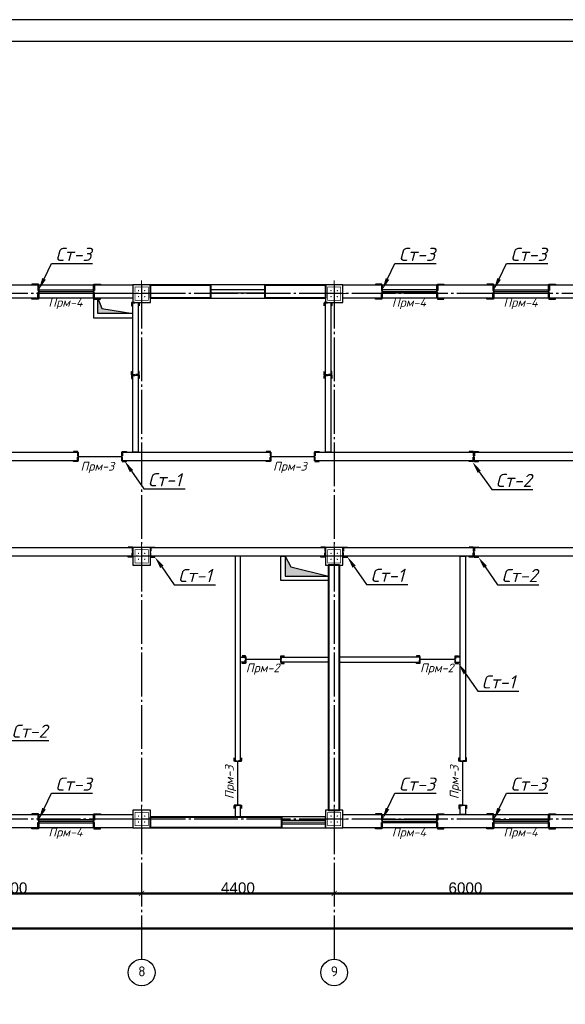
# Model space of a CAD drawing. Header units: millimetres. Extents: x -33345 to 4712671, y -3392 to 121473.
# Tile 289 of 656: x 1571162 to 1583632, y 64013 to 86501. Entities that reach past the tile are written whole.
import ezdxf
from ezdxf import colors
from ezdxf.entities.mleader import LeaderData, LeaderLine
from ezdxf.math import Vec2, Vec3

# ---------------------------------------------------------------- set-up
doc = ezdxf.new("R2010")
doc.units = ezdxf.units.MM
doc.linetypes.add('CENTER2', pattern=[28.575, 19.05, -3.175, 3.175, -3.175])
doc.linetypes.add('ГОСТ 2.303 5', pattern=[24, 20, -1.5, 1, -1.5])
for name, color, linetype, lineweight in [('.', 7, 'Continuous', 15), ('0.25', 7, 'Continuous', 25), ('5   0.30', 1, 'Continuous', 30), ('размер 0.09', 175, 'Continuous', 9)]:
    doc.layers.add(name, color=color, linetype=linetype, lineweight=lineweight)
doc.layers.add('00-Axes', color=1, linetype='CENTER2')
doc.layers.add('HA', color=9, linetype='Continuous')
doc.styles.add('ISOCPEUR', font='isocpeui.ttf', dxfattribs={"height": 300})
doc.styles.add('ISOCPEUR_1.00', font='isocpeui.ttf')
doc.styles.get("Standard").update_dxf_attribs({"font": 'arial.ttf'})
doc.styles.add('ГОСТ 250', font='isocpeui.ttf', dxfattribs={"height": 250})
doc.dimstyles.new('ISO-25$0', dxfattribs={"dimtxt": 300, "dimasz": 200, "dimexe": 100, "dimexo": 300, "dimgap": 50, "dimtad": 1, "dimdec": 0, "dimtxsty": 'Standard', "dimblk": 'OBLIQUE', "dimcen": 250, "dimadec": 0, "dimazin": 0, "dimtfac": 1, "dimtdec": 0, "dimtmove": 0, "dimatfit": 3, "dimldrblk": 'OBLIQUE', "dimfxl": 1.25, "dimarcsym": 0})

# ---------------------------------------------------------------- blocks, each defined once
blk = doc.blocks.new('*U282')
at = {"layer": '0.25', "color": 5, "linetype": 'Continuous', "lineweight": 25, "ltscale": 100}
blk.add_lwpolyline([(-72619, 0), (0, 0), (0, 42000), (-72619, 42000), (-72619, 0)], dxfattribs=at)
at = {"layer": '0.25', "color": 7, "linetype": 'Continuous', "lineweight": 30, "ltscale": 100}
blk.add_lwpolyline([(-70619, 500), (-500, 500), (-500, 41500), (-70619, 41500), (-70619, 500)], dxfattribs=at)
blk = doc.blocks.new('_ArchTick')
at = {"color": 0, "linetype": 'ByBlock', "const_width": 0.15}
blk.add_lwpolyline([(-0.5, -0.5), (0.5, 0.5)], dxfattribs=at)
blk = doc.blocks.new('*D41')
at = {"color": 0, "lineweight": -2, "transparency": 16777216}
for p, q in [((360, 60.625), (360, 61.25)), ((360, 60), (6360, 60)), ((6360, 60.625), (6360, 61.25))]:
    blk.add_line(p, q, dxfattribs=at)
at = {"layer": 'Defpoints', "color": 0, "lineweight": 0, "transparency": 16777216}
for p in [(360, 60), (6360, 60), (6360, 60)]:
    blk.add_point(p, dxfattribs=at)
at = {"color": 0, "lineweight": -2, "transparency": 16777216, "xscale": 120, "yscale": 120, "zscale": 120, "rotation": 180}
blk.add_blockref('_ArchTick', (360, 60), dxfattribs=at)
at = {"color": 0, "lineweight": -2, "transparency": 16777216, "xscale": 120, "yscale": 120, "zscale": 120}
blk.add_blockref('_ArchTick', (6360, 60), dxfattribs=at)
at = {"color": 0, "lineweight": 0, "transparency": 16777216, "insert": (3360, 185.625), "char_height": 250, "attachment_point": 5}
blk.add_mtext('6000', dxfattribs=at)
blk = doc.blocks.new('_Oblique')
at = {"color": 0, "linetype": 'ByBlock', "lineweight": -2}
blk.add_line((-0.5, -0.5), (0.5, 0.5), dxfattribs=at)
blk = doc.blocks.new('*D42')
at = {"color": 0, "lineweight": -2, "transparency": 16777216}
for p, q in [((6360, 60), (10760, 60)), ((6360, 59.375), (6360, 58.75)), ((10760, 59.375), (10760, 58.75))]:
    blk.add_line(p, q, dxfattribs=at)
at = {"layer": 'Defpoints', "color": 0, "lineweight": 0, "transparency": 16777216}
for p in [(6360, 60), (10760, 60), (10760, 60)]:
    blk.add_point(p, dxfattribs=at)
at = {"color": 0, "lineweight": -2, "transparency": 16777216, "xscale": 120, "yscale": 120, "zscale": 120, "rotation": 180}
blk.add_blockref('_ArchTick', (6360, 60), dxfattribs=at)
at = {"color": 0, "lineweight": -2, "transparency": 16777216, "xscale": 120, "yscale": 120, "zscale": 120}
blk.add_blockref('_ArchTick', (10760, 60), dxfattribs=at)
at = {"color": 0, "lineweight": 0, "transparency": 16777216, "insert": (8560, 185.625), "char_height": 250, "attachment_point": 5}
blk.add_mtext('4400', dxfattribs=at)
blk = doc.blocks.new('*D17')
at = {"color": 0, "lineweight": -2, "transparency": 16777216}
for p, q in [((1076847, -1561152), (1076847, -1561151)), ((1076847, -1561152), (1082847, -1561152)), ((1082847, -1561152), (1082847, -1561151))]:
    blk.add_line(p, q, dxfattribs=at)
at = {"layer": 'Defpoints', "color": 0, "lineweight": 50, "transparency": 16777216}
for p in [(1076847, -1561152), (1082847, -1561152), (1082847, -1561152)]:
    blk.add_point(p, dxfattribs=at)
at = {"color": 0, "lineweight": -2, "transparency": 16777216, "xscale": 120, "yscale": 120, "zscale": 120, "rotation": 180}
blk.add_blockref('_ArchTick', (1076847, -1561152), dxfattribs=at)
at = {"color": 0, "lineweight": -2, "transparency": 16777216, "xscale": 120, "yscale": 120, "zscale": 120}
blk.add_blockref('_ArchTick', (1082847, -1561152), dxfattribs=at)
at = {"color": 0, "lineweight": 0, "transparency": 16777216, "insert": (1079847, -1561027), "char_height": 250, "attachment_point": 5}
blk.add_mtext('6000', dxfattribs=at)
blk = doc.blocks.new('*D44')
at = {"color": 0, "lineweight": -2, "transparency": 16777216}
for p, q in [((-36640, -739.375), (-36640, -738.75)), ((22760, -740), (-36640, -740)), ((22760, -739.375), (22760, -738.75))]:
    blk.add_line(p, q, dxfattribs=at)
at = {"layer": 'Defpoints', "color": 0, "lineweight": 0, "transparency": 16777216}
for p in [(-36640, -740), (-36640, -740), (22760, -740)]:
    blk.add_point(p, dxfattribs=at)
at = {"color": 0, "lineweight": -2, "transparency": 16777216, "xscale": 120, "yscale": 120, "zscale": 120, "rotation": 180}
blk.add_blockref('_ArchTick', (-36640, -740), dxfattribs=at)
at = {"color": 0, "lineweight": -2, "transparency": 16777216, "xscale": 120, "yscale": 120, "zscale": 120}
blk.add_blockref('_ArchTick', (22760, -740), dxfattribs=at)
at = {"color": 0, "lineweight": 0, "transparency": 16777216, "insert": (-6940, -614.375), "char_height": 250, "attachment_point": 5}
blk.add_mtext('59400', dxfattribs=at)
blk = doc.blocks.new('column')
at = {"lineweight": 0}
for points in [[(-68, 56, -1), (-68, 86, -1)], [(68, 56, 1), (68, 86, 1)], [(-68, -56, 1), (-68, -86, 1)], [(68, -56, -1), (68, -86, -1)]]:
    blk.add_hatch(color=0, dxfattribs=at).paths.add_polyline_path(points)
at = {"color": 0, "lineweight": 0}
for p, q in [((0, 300), (0, -300)), ((300, 0), (-300, 0))]:
    blk.add_line(p, q, dxfattribs=at)
at = {"lineweight": 30}
blk.add_lwpolyline([(-200, 200), (200, 200), (200, -200), (-200, -200)], close=True, dxfattribs=at)
at = {"color": 0, "lineweight": 0, "const_width": 15}
blk.add_lwpolyline([(150, -150), (150, 150), (-150, 150), (-150, -150)], close=True, dxfattribs=at)
blk = doc.blocks.new('*U3545')
at = {"color": 0, "linetype": 'ByBlock', "lineweight": -2, "ltscale": 100}
blk.add_lwpolyline([(0, 0), (63, 0), (63, 2.7, 0.414214), (60.7, 5), (12, 5, -0.414214), (5, 12), (5, 60.7, 0.414214), (2.7, 63), (0, 63)], format="xyb", close=True, dxfattribs=at)
blk = doc.blocks.new('A$C0829442C')
at = {"layer": '5   0.30', "lineweight": 30, "ltscale": 200}
blk.add_line((0, 131), (0, 13.5), dxfattribs=at)
at = {"layer": '5   0.30', "lineweight": 30, "ltscale": 200, "xscale": -1, "rotation": 180}
blk.add_blockref('*U3545', (3.9, 146.4), dxfattribs=at)
at = {"layer": '5   0.30', "lineweight": 30, "ltscale": 200}
blk.add_blockref('*U3545', (3.9, 0), dxfattribs=at)
blk = doc.blocks.new('fgfgfgfgggffrw')
at = {"layer": '00-Axes', "color": 251, "linetype": 'ГОСТ 2.303 5', "ltscale": 50, "true_color": 0x636466}
for points in [[(6360, 13960), (6360, -1440)], [(10760, 13960), (10760, -1440)], [(22960, 13760), (-41640, 13760)], [(22960, 7760), (-41640, 7760)], [(22960, 1760), (-41640, 1760)]]:
    blk.add_lwpolyline(points, dxfattribs=at)
at = {"layer": '00-Axes', "color": 219, "linetype": 'ByBlock', "ltscale": 100, "true_color": 0x642165}
for centre in [(6360, -1746), (10760, -1746)]:
    blk.add_circle(centre, 306, dxfattribs=at)
at = {"layer": '00-Axes', "color": 219, "linetype": 'ByBlock', "ltscale": 100, "true_color": 0x642165, "char_height": 226.059, "attachment_point": 1, "style": 'ISOCPEUR_1.00'}
for s, insert in [('\\pxqc;{\\fISOCPEUR|b0|i0|c204|p34;8}', (5978.8, -1606.2)), ('\\pxqc;{\\fISOCPEUR|b0|i0|c204|p34;9}', (10378.8, -1606.2))]:
    blk.add_mtext_dynamic_manual_height_columns(s, width=772.479, gutter_width=706.4, heights=[0], dxfattribs=dict(at, insert=insert))
at = {"color": 18, "lineweight": 0, "true_color": 0x000000}
for base, p1, p2, picture, middle in [((6360, 60), (360, 60), (6360, 60), '*D41', (3360, 185.6)), ((10760, 60), (6360, 60), (10760, 60), '*D42', (8560, 185.6)), ((-36640, -740), (22760, -740), (-36640, -740), '*D44', (-6940, -614.4))]:
    dim = blk.add_linear_dim(base=base, p1=p1, p2=p2, dimstyle='ISO-25$0', dxfattribs=at)
    dim.commit()
    dim.dimension.update_dxf_attribs({"geometry": picture, "text_midpoint": middle})
dim = blk.add_linear_dim(base=(16760, 60), p1=(10760, 60), p2=(16760, 60), dimstyle='ISO-25$0', dxfattribs=at)
dim.commit()
dim.dimension.update_dxf_attribs({"geometry": '*D17', "text_midpoint": (13760, 185.6), "insert": (-1066086.8, 1561212.4)})

msp = doc.modelspace()

# ---------------------------------------------------------------- hatches: boundary and pattern name
at = {"layer": '.', "true_color": 0x636466}
h = msp.add_hatch(color=251, dxfattribs=at)
h.dxf.hatch_style = 1
h.paths.add_polyline_path([(1573038.799, 79905.411), (1572949.559, 80144.425), (1572949.559, 79794.425), (1573749.559, 79794.425)])
h = msp.add_hatch(color=251, dxfattribs=at)
h.dxf.hatch_style = 1
h.paths.add_polyline_path([(1577356.696, 74003.18), (1577229.614, 74244.425), (1577229.614, 73794.425), (1578219.559, 73794.425)])

# ---------------------------------------------------------------- linework, layer by layer
at = {"color": 5}
for p, q in [((1571599.559, 80334.425), (1572849.559, 80334.425)), ((1576774.559, 80334.425), (1575524.559, 80334.425)), ((1580699.559, 80334.425), (1579449.559, 80334.425)), ((1581999.559, 80334.425), (1583249.559, 80334.425)), ((1571599.559, 80254.425), (1572849.559, 80254.425)), ((1576774.559, 80254.425), (1575524.559, 80254.425)), ((1580699.559, 80254.425), (1579449.559, 80254.425)), ((1581999.559, 80254.425), (1583249.559, 80254.425)), ((1571599.559, 68234.425), (1572849.559, 68234.425)), ((1571599.559, 68154.425), (1572849.559, 68154.425)), ((1578149.554, 68209.425), (1577149.554, 68209.425)), ((1580699.559, 68234.425), (1579449.559, 68234.425)), ((1580699.559, 68154.425), (1579449.559, 68154.425)), ((1581999.559, 68234.425), (1583249.559, 68234.425)), ((1581999.559, 68154.425), (1583249.559, 68154.425)), ((1578149.554, 68129.425), (1577149.554, 68129.425))]:
    msp.add_line(p, q, dxfattribs=at)
at = {"color": 6, "lineweight": 30}
for p, q in [((1571599.559, 80294.425), (1572849.559, 80294.424)), ((1579449.559, 80294.425), (1580699.559, 80294.424)), ((1581999.559, 80294.425), (1583249.559, 80294.424)), ((1577129.559, 71884.425), (1576329.559, 71884.425)), ((1581109.559, 71884.425), (1580309.559, 71884.425)), ((1576149.559, 68564.425), (1576149.559, 69564.425)), ((1581289.559, 68564.425), (1581289.559, 69564.425)), ((1571599.559, 68194.425), (1572849.559, 68194.424)), ((1579449.559, 68194.425), (1580699.559, 68194.424)), ((1581999.559, 68194.425), (1583249.559, 68194.424))]:
    msp.add_line(p, q, dxfattribs=at)
at = {"color": 177, "lineweight": 30, "true_color": 0x293189}
for p, q in [((1572499.581, 76524.425), (1573499.581, 76524.425)), ((1576899.559, 76524.425), (1577899.559, 76524.425))]:
    msp.add_line(p, q, dxfattribs=at)
for points in [[(1571599.559, 80444.425), (1572849.559, 80444.425), (1572849.559, 80144.425), (1571599.559, 80144.425)], [(1576774.559, 80444.425), (1575524.559, 80444.425), (1575524.559, 80144.425), (1576774.559, 80144.425)], [(1579449.559, 80444.425), (1580699.559, 80444.425), (1580699.559, 80144.425), (1579449.559, 80144.425)], [(1581999.559, 80444.425), (1583249.559, 80444.425), (1583249.559, 80144.425), (1581999.559, 80144.425)], [(1571599.559, 68344.425), (1572849.559, 68344.425), (1572849.559, 68044.425), (1571599.559, 68044.425)], [(1578149.554, 68294.425), (1577149.554, 68294.425), (1577149.554, 68044.425), (1578149.554, 68044.425)], [(1579449.559, 68344.425), (1580699.559, 68344.425), (1580699.559, 68044.425), (1579449.559, 68044.425)], [(1581999.559, 68344.425), (1583249.559, 68344.425), (1583249.559, 68044.425), (1581999.559, 68044.425)]]:
    msp.add_lwpolyline(points, close=True)
at = {"color": 244, "lineweight": 40, "true_color": 0x991b1e}
for points in [[(1575524.559, 80144.425), (1574149.559, 80144.425), (1574149.559, 80444.425), (1575524.559, 80444.425)], [(1576774.559, 80444.425), (1578149.559, 80444.425), (1578149.559, 80144.425), (1576774.559, 80144.425)], [(1578469.559, 74044.425), (1578219.559, 74044.425), (1578219.559, 68444.425), (1578469.559, 68444.425)], [(1574149.559, 68294.425), (1577149.554, 68294.425), (1577149.554, 68044.425), (1574149.559, 68044.425)]]:
    msp.add_lwpolyline(points, close=True, dxfattribs=at)
for points in [[(1572949.559, 80144.425), (1573038.799, 79905.411), (1573749.559, 79794.425)], [(1577229.614, 74244.425), (1577356.696, 74003.18), (1578219.559, 73794.425)]]:
    msp.add_lwpolyline(points)
at = {"color": 18, "lineweight": 0, "true_color": 0x000000}
msp.add_lwpolyline([(1578149.554, 68169.426), (1577149.554, 68169.426)], dxfattribs=at)
at = {"layer": 'HA', "color": 250, "lineweight": 30, "ltscale": 100}
for points in [[(1570299.559, 80444.425), (1571599.559, 80444.425), (1571599.559, 80144.425), (1570299.559, 80144.425)], [(1572849.559, 80444.425), (1573749.559, 80444.425), (1573749.559, 80144.425), (1572849.559, 80144.425)], [(1578549.559, 80444.425), (1579449.559, 80444.425), (1579449.559, 80144.425), (1578549.559, 80144.425)], [(1580699.559, 80444.425), (1581999.559, 80444.425), (1581999.559, 80144.425), (1580699.559, 80144.425)], [(1583249.559, 80444.425), (1584149.559, 80444.425), (1584149.559, 80144.425), (1583249.559, 80144.425)], [(1573749.559, 79794.425), (1572949.559, 79794.425), (1572949.559, 80144.425), (1572849.559, 80144.425), (1572849.559, 79694.425), (1573749.559, 79694.425)], [(1573749.559, 76624.426), (1573749.559, 80044.425), (1573869.559, 80044.425), (1573869.559, 76624.426)], [(1578149.559, 76624.426), (1578149.559, 80044.425), (1578269.559, 80044.425), (1578269.559, 76624.426)], [(1570489.559, 76624.426), (1572499.581, 76624.426), (1572499.581, 76424.425), (1570489.559, 76424.425)], [(1576899.559, 76624.425), (1576899.559, 76424.425), (1573499.581, 76424.425), (1573499.581, 76624.425)], [(1577899.559, 76424.425), (1577899.559, 76624.425), (1585889.559, 76624.426), (1585889.559, 76424.425)], [(1574149.559, 74444.425), (1578149.559, 74444.425), (1578149.559, 74244.425), (1574149.559, 74244.425)], [(1578549.559, 74444.425), (1584149.559, 74444.425), (1584149.559, 74244.425), (1578549.559, 74244.425)], [(1576209.559, 69564.425), (1576209.559, 74244.425), (1576089.559, 74244.425), (1576089.559, 69564.425)], [(1577129.614, 73694.425), (1577129.614, 74244.425), (1577229.614, 74244.425), (1577229.614, 73794.425), (1578219.559, 73794.425), (1578219.559, 73694.425)], [(1577129.559, 71944.425), (1578219.559, 71944.425), (1578219.559, 71824.425), (1577129.559, 71824.425)], [(1580309.559, 71824.425), (1580309.559, 71944.425), (1578469.559, 71944.425), (1578469.559, 71824.425)], [(1576089.559, 68564.425), (1576089.559, 68294.425), (1576209.559, 68294.425), (1576209.559, 68564.425)], [(1581349.559, 68564.425), (1581349.559, 68344.425), (1581229.559, 68344.425), (1581229.559, 68564.425)], [(1570299.559, 68344.425), (1571599.559, 68344.425), (1571599.559, 68044.425), (1570299.559, 68044.425)], [(1572849.559, 68344.425), (1573749.559, 68344.425), (1573749.559, 68044.425), (1572849.559, 68044.425)], [(1578549.559, 68344.425), (1579449.559, 68344.425), (1579449.559, 68044.425), (1578549.559, 68044.425)], [(1580699.559, 68344.425), (1581999.559, 68344.425), (1581999.559, 68044.425), (1580699.559, 68044.425)], [(1583249.559, 68344.425), (1584149.559, 68344.425), (1584149.559, 68044.425), (1583249.559, 68044.425)]]:
    msp.add_lwpolyline(points, close=True, dxfattribs=at)
for points in [[(1569779.559, 74444.425), (1573749.559, 74444.425), (1573749.559, 74244.425), (1569779.559, 74244.425), (1569779.559, 74444.425)], [(1581229.559, 69564.425), (1581229.559, 74244.425), (1581349.559, 74244.425), (1581349.559, 69564.425), (1581229.559, 69564.425)], [(1576329.559, 71824.425), (1576209.559, 71824.425), (1576209.559, 71944.425), (1576329.559, 71944.425), (1576329.559, 71824.425)], [(1581109.559, 71824.425), (1581229.559, 71824.425), (1581229.559, 71944.425), (1581109.559, 71944.425), (1581109.559, 71824.425)]]:
    msp.add_lwpolyline(points, dxfattribs=at)

# ---------------------------------------------------------------- block references
at = {"color": 244, "lineweight": 50, "true_color": 0x991b1e}
msp.add_blockref('fgfgfgfgggffrw', (1567589.559, 66484.425), dxfattribs=at)
at = {"xscale": -1, "rotation": 270}
for p in [(1573949.559, 80244.425), (1578349.559, 80244.425), (1573949.559, 74244.425), (1578349.559, 74244.425), (1573949.559, 68244.425), (1578349.559, 68244.425)]:
    msp.add_blockref('column', p, dxfattribs=at)
at = {"layer": '0.25', "ltscale": 100, "transparency": 33554687}
msp.add_blockref('*U282', (1593956.032, 44501.326), dxfattribs=at)
at = {"layer": 'размер 0.09', "lineweight": 30, "ltscale": 200}
for p, xscale, yscale, zscale, rotation in [((1571599.559, 80464.301), 2.351013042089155, 2.351013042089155, 2.351013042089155, 180.0000448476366), ((1572849.559, 80464.301), -2.351013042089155, 2.351013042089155, 2.351013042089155, 179.9999551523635), ((1579449.559, 80464.301), 2.351013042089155, 2.351013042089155, 2.351013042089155, 180.0000448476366), ((1580699.559, 80464.301), -2.351013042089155, 2.351013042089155, 2.351013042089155, 179.9999551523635), ((1581999.559, 80464.301), 2.351013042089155, 2.351013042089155, 2.351013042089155, 180.0000448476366), ((1583249.559, 80464.301), -2.351013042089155, 2.351013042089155, 2.351013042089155, 179.9999551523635), ((1573895.237, 80044.425), -1.185761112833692, 1.185761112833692, 1.185761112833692, 89.99995515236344), ((1578292.431, 80044.425), -1.185761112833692, 1.185761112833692, 1.185761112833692, 89.99995515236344), ((1573892.431, 78384.425), 1.185761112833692, 1.185761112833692, 1.185761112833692, 90.00004484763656), ((1573892.431, 78384.425), -1.185761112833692, 1.185761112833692, 1.185761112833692, 89.99995515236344), ((1578292.431, 78384.425), 1.185761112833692, 1.185761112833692, 1.185761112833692, 90.00004484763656), ((1578292.431, 78384.425), -1.185761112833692, 1.185761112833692, 1.185761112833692, 89.99995515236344), ((1572499.581, 76636.922), 1.556924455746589, 1.556924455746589, 1.556924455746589, 180.0000448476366), ((1573499.581, 76636.922), -1.556924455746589, 1.556924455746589, 1.556924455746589, 179.9999551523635), ((1576899.559, 76636.922), 1.556924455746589, 1.556924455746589, 1.556924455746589, 180.0000448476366), ((1577899.559, 76636.922), -1.556924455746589, 1.556924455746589, 1.556924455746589, 179.9999551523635), ((1581540.396, 76636.922), 1.556924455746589, 1.556924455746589, 1.556924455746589, 180.0000448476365), ((1581540.397, 76636.922), -1.556924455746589, 1.556924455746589, 1.556924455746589, 179.9999551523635), ((1573749.559, 74456.922), 1.556924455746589, 1.556924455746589, 1.556924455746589, 180.0000448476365), ((1574149.559, 74456.922), -1.556924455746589, 1.556924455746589, 1.556924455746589, 179.9999551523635), ((1578149.559, 74456.922), 1.556924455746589, 1.556924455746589, 1.556924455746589, 180.0000448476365), ((1578549.559, 74456.922), -1.556924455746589, 1.556924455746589, 1.556924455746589, 179.9999551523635), ((1581540.396, 74456.922), 1.556924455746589, 1.556924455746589, 1.556924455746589, 180.0000448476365), ((1581540.397, 74456.922), -1.556924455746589, 1.556924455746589, 1.556924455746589, 179.9999551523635), ((1576329.559, 71798.747), -1.185761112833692, 1.185761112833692, 1.185761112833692, 359.9999551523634), ((1577129.559, 71798.747), 1.185761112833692, 1.185761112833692, 1.185761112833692, 4.484763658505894e-05), ((1580309.559, 71798.747), -1.185761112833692, 1.185761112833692, 1.185761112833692, 359.9999551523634), ((1581109.559, 71798.747), 1.185761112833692, 1.185761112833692, 1.185761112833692, 4.484763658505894e-05), ((1576235.237, 69564.425), 1.185761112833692, 1.185761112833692, 1.185761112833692, 90.00004484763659), ((1581375.237, 69564.425), 1.185761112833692, 1.185761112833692, 1.185761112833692, 90.00004484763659), ((1576235.237, 68564.425), -1.185761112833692, 1.185761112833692, 1.185761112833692, 89.99995515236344), ((1581375.237, 68564.425), -1.185761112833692, 1.185761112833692, 1.185761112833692, 89.99995515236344), ((1571599.559, 68364.301), 2.351013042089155, 2.351013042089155, 2.351013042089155, 180.0000448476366), ((1572849.559, 68364.301), -2.351013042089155, 2.351013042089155, 2.351013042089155, 179.9999551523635), ((1579449.559, 68364.301), 2.351013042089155, 2.351013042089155, 2.351013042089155, 180.0000448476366), ((1580699.559, 68364.301), -2.351013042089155, 2.351013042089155, 2.351013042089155, 179.9999551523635), ((1581999.559, 68364.301), 2.351013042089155, 2.351013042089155, 2.351013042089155, 180.0000448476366), ((1583249.559, 68364.301), -2.351013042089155, 2.351013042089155, 2.351013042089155, 179.9999551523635)]:
    msp.add_blockref('A$C0829442C', p, dxfattribs=dict(at, xscale=xscale, yscale=yscale, zscale=zscale, rotation=rotation))

# ---------------------------------------------------------------- texts
at = {"transparency": 33554687, "char_height": 200, "attachment_point": 1, "style": 'ГОСТ 250'}
for s, insert in [('{\\C6;Прм-4}', (1571818.973, 80144.425)), ('{\\C6;Прм-4}', (1579668.973, 80144.425)), ('{\\C6;Прм-4}', (1582218.973, 80144.425)), ('{\\C5;Прм-3}', (1572553.51, 76402.019)), ('{\\C5;Прм-3}', (1576953.487, 76402.02)), ('Прм-2', (1576331.935, 71796.106)), ('Прм-2', (1580311.935, 71796.106)), ('{\\C6;Прм-4}', (1571818.973, 68044.425)), ('{\\C6;Прм-4}', (1579668.973, 68044.425)), ('{\\C6;Прм-4}', (1582218.973, 68044.425))]:
    msp.add_mtext_dynamic_manual_height_columns(s, width=5615.66788, gutter_width=1250, heights=[260], dxfattribs=dict(at, insert=insert))
at = {"transparency": 33554687, "char_height": 200, "attachment_point": 1, "rotation": 90, "style": 'ГОСТ 250'}
for insert in [(1575853.598, 68699.518), (1580993.598, 68699.518)]:
    msp.add_mtext_dynamic_manual_height_columns('{\\C5;Прм-3}', width=5615.66788, gutter_width=1250, heights=[260], dxfattribs=dict(at, insert=insert))

# ---------------------------------------------------------------- leaders
at = {"transparency": 33554687}
ml = msp.add_multileader_mtext('Standard', dxfattribs=at)
ml.set_content('Ст-3', color=256, style='ISOCPEUR')
ml.set_leader_properties(color=256)
ml.build(insert=Vec2(0, 0))
ml.multileader.update_dxf_attribs({"text_left_attachment_type": 6, "text_right_attachment_type": 6, "dogleg_length": 1.827, "arrow_head_size": 274.097})
ctx = ml.context
ctx.base_point, ctx.char_height, ctx.arrow_head_size, ctx.landing_gap_size, ctx.plane_origin = Vec3(1571889.713, 80931.684), 300, 274.097, 91.366, Vec3(1571337.261, 81345.004)
ctx.left_attachment, ctx.right_attachment = 6, 6
notes = []
notes.append((ctx, [(0, (1, 1, 0), (1571887.886, 80931.684), (1, 0), 1.827, [(0, [(1571599.559, 80334.425)], 0, [])])]))
ctx.mtext.insert, ctx.mtext.flow_direction = Vec3(1571981.079, 81291.684), 5
ml = msp.add_multileader_mtext('Standard', dxfattribs=at)
ml.set_content('Ст-3', color=256, style='ISOCPEUR')
ml.set_leader_properties(color=256)
ml.build(insert=Vec2(0, 0))
ml.multileader.update_dxf_attribs({"text_left_attachment_type": 6, "text_right_attachment_type": 6, "dogleg_length": 1.827, "arrow_head_size": 274.097})
ctx = ml.context
ctx.base_point, ctx.char_height, ctx.arrow_head_size, ctx.landing_gap_size, ctx.plane_origin = Vec3(1579739.713, 80931.684), 300, 274.097, 91.366, Vec3(1579187.261, 81345.004)
ctx.left_attachment, ctx.right_attachment = 6, 6
notes.append((ctx, [(0, (1, 1, 0), (1579737.886, 80931.684), (1, 0), 1.827, [(0, [(1579449.559, 80334.425)], 0, [])])]))
ctx.mtext.insert, ctx.mtext.flow_direction = Vec3(1579831.079, 81291.684), 5
ml = msp.add_multileader_mtext('Standard', dxfattribs=at)
ml.set_content('Ст-3', color=256, style='ISOCPEUR')
ml.set_leader_properties(color=256)
ml.build(insert=Vec2(0, 0))
ml.multileader.update_dxf_attribs({"text_left_attachment_type": 6, "text_right_attachment_type": 6, "dogleg_length": 1.827, "arrow_head_size": 274.097})
ctx = ml.context
ctx.base_point, ctx.char_height, ctx.arrow_head_size, ctx.landing_gap_size, ctx.plane_origin = Vec3(1582289.713, 80931.684), 300, 274.097, 91.366, Vec3(1581737.261, 81345.004)
ctx.left_attachment, ctx.right_attachment = 6, 6
notes.append((ctx, [(0, (1, 1, 0), (1582287.886, 80931.684), (1, 0), 1.827, [(0, [(1581999.559, 80334.425)], 0, [])])]))
ctx.mtext.insert, ctx.mtext.flow_direction = Vec3(1582381.079, 81291.684), 5
ml = msp.add_multileader_mtext('Standard', dxfattribs=at)
ml.set_content('Ст-1', color=256, style='ISOCPEUR')
ml.set_leader_properties(color=256)
ml.build(insert=Vec2(0, 0))
ml.multileader.update_dxf_attribs({"text_left_attachment_type": 6, "text_right_attachment_type": 6, "dogleg_length": 1.827, "arrow_head_size": 274.097})
ctx = ml.context
ctx.base_point, ctx.char_height, ctx.arrow_head_size, ctx.landing_gap_size, ctx.plane_origin = Vec3(1574004.403, 75784.02), 300, 274.097, 91.366, Vec3(1573525.283, 76374.827)
ctx.left_attachment, ctx.right_attachment = 6, 6
notes.append((ctx, [(0, (1, 1, 0), (1574002.575, 75784.02), (1, 0), 1.827, [(0, [(1573562.18, 76416.752)], 0, [])])]))
ctx.mtext.insert, ctx.mtext.flow_direction = Vec3(1574095.769, 76144.02), 5
ml = msp.add_multileader_mtext('Standard', dxfattribs=at)
ml.set_content('Ст-2', color=256, style='ISOCPEUR')
ml.set_leader_properties(color=256)
ml.build(insert=Vec2(0, 0))
ml.multileader.update_dxf_attribs({"text_left_attachment_type": 6, "text_right_attachment_type": 6, "dogleg_length": 1.827, "arrow_head_size": 274.097})
ctx = ml.context
ctx.base_point, ctx.char_height, ctx.arrow_head_size, ctx.landing_gap_size, ctx.plane_origin = Vec3(1581951.395, 75768.452), 300, 274.097, 91.366, Vec3(1581472.274, 76359.258)
ctx.left_attachment, ctx.right_attachment = 6, 6
notes.append((ctx, [(0, (1, 1, 0), (1581949.567, 75768.452), (1, 0), 1.827, [(0, [(1581509.172, 76401.183)], 0, [])])]))
ctx.mtext.insert, ctx.mtext.flow_direction = Vec3(1582042.76, 76128.452), 5
ml = msp.add_multileader_mtext('Standard', dxfattribs=at)
ml.set_content('Ст-1', color=256, style='ISOCPEUR')
ml.set_leader_properties(color=256)
ml.build(insert=Vec2(0, 0))
ml.multileader.update_dxf_attribs({"text_left_attachment_type": 6, "text_right_attachment_type": 6, "dogleg_length": 1.827, "arrow_head_size": 274.097})
ctx = ml.context
ctx.base_point, ctx.char_height, ctx.arrow_head_size, ctx.landing_gap_size, ctx.plane_origin = Vec3(1574695.873, 73596.236), 300, 274.097, 91.366, Vec3(1574216.752, 74187.042)
ctx.left_attachment, ctx.right_attachment = 6, 6
notes.append((ctx, [(0, (1, 1, 0), (1574694.045, 73596.236), (1, 0), 1.827, [(0, [(1574253.65, 74228.967)], 0, [])])]))
ctx.mtext.insert, ctx.mtext.flow_direction = Vec3(1574787.238, 73956.236), 5
ml = msp.add_multileader_mtext('Standard', dxfattribs=at)
ml.set_content('Ст-1', color=256, style='ISOCPEUR')
ml.set_leader_properties(color=256)
ml.build(insert=Vec2(0, 0))
ml.multileader.update_dxf_attribs({"text_left_attachment_type": 6, "text_right_attachment_type": 6, "dogleg_length": 1.827, "arrow_head_size": 274.097})
ctx = ml.context
ctx.base_point, ctx.char_height, ctx.arrow_head_size, ctx.landing_gap_size, ctx.plane_origin = Vec3(1579092.292, 73600.439), 300, 274.097, 91.366, Vec3(1578613.171, 74191.246)
ctx.left_attachment, ctx.right_attachment = 6, 6
notes.append((ctx, [(0, (1, 1, 0), (1579090.464, 73600.439), (1, 0), 1.827, [(0, [(1578650.069, 74233.171)], 0, [])])]))
ctx.mtext.insert, ctx.mtext.flow_direction = Vec3(1579183.657, 73960.439), 5
ml = msp.add_multileader_mtext('Standard', dxfattribs=at)
ml.set_content('Ст-2', color=256, style='ISOCPEUR')
ml.set_leader_properties(color=256)
ml.build(insert=Vec2(0, 0))
ml.multileader.update_dxf_attribs({"text_left_attachment_type": 6, "text_right_attachment_type": 6, "dogleg_length": 1.827, "arrow_head_size": 274.097})
ctx = ml.context
ctx.base_point, ctx.char_height, ctx.arrow_head_size, ctx.landing_gap_size, ctx.plane_origin = Vec3(1582086.71, 73596.236), 300, 274.097, 91.366, Vec3(1581607.59, 74187.042)
ctx.left_attachment, ctx.right_attachment = 6, 6
notes.append((ctx, [(0, (1, 1, 0), (1582084.883, 73596.236), (1, 0), 1.827, [(0, [(1581644.488, 74228.967)], 0, [])])]))
ctx.mtext.insert, ctx.mtext.flow_direction = Vec3(1582178.076, 73956.236), 5
ml = msp.add_multileader_mtext('Standard', dxfattribs=at)
ml.set_content('Ст-1', color=256, style='ISOCPEUR')
ml.set_leader_properties(color=256)
ml.build(insert=Vec2(0, 0))
ml.multileader.update_dxf_attribs({"text_left_attachment_type": 6, "text_right_attachment_type": 6, "dogleg_length": 1.827, "arrow_head_size": 274.097})
ctx = ml.context
ctx.base_point, ctx.char_height, ctx.arrow_head_size, ctx.landing_gap_size, ctx.plane_origin = Vec3(1581631.058, 71166.015), 300, 274.097, 91.366, Vec3(1581151.938, 71756.822)
ctx.left_attachment, ctx.right_attachment = 6, 6
notes.append((ctx, [(0, (1, 1, 0), (1581629.231, 71166.015), (1, 0), 1.827, [(0, [(1581188.835, 71798.747)], 0, [])])]))
ctx.mtext.insert, ctx.mtext.flow_direction = Vec3(1581722.424, 71526.015), 5
ml = msp.add_multileader_mtext('Standard', dxfattribs=at)
ml.set_content('Ст-2', color=256, style='ISOCPEUR')
ml.set_leader_properties(color=256)
ml.build(insert=Vec2(0, 0))
ml.multileader.update_dxf_attribs({"text_left_attachment_type": 6, "text_right_attachment_type": 6, "dogleg_length": 1.827, "arrow_head_size": 274.097})
ctx = ml.context
ctx.base_point, ctx.char_height, ctx.arrow_head_size, ctx.landing_gap_size, ctx.plane_origin = Vec3(1570887.46, 70041.267), 300, 274.097, 91.366, Vec3(1570408.34, 70632.074)
ctx.left_attachment, ctx.right_attachment = 6, 6
notes.append((ctx, [(0, (1, 1, 0), (1570885.633, 70041.267), (1, 0), 1.827, [(0, [(1570445.237, 70673.999)], 0, [])])]))
ctx.mtext.insert, ctx.mtext.flow_direction = Vec3(1570978.826, 70401.267), 5
ml = msp.add_multileader_mtext('Standard', dxfattribs=at)
ml.set_content('Ст-3', color=256, style='ISOCPEUR')
ml.set_leader_properties(color=256)
ml.build(insert=Vec2(0, 0))
ml.multileader.update_dxf_attribs({"text_left_attachment_type": 6, "text_right_attachment_type": 6, "dogleg_length": 1.827, "arrow_head_size": 274.097})
ctx = ml.context
ctx.base_point, ctx.char_height, ctx.arrow_head_size, ctx.landing_gap_size, ctx.plane_origin = Vec3(1571889.713, 68831.684), 300, 274.097, 91.366, Vec3(1571337.261, 69245.004)
ctx.left_attachment, ctx.right_attachment = 6, 6
notes.append((ctx, [(0, (1, 1, 0), (1571887.886, 68831.684), (1, 0), 1.827, [(0, [(1571599.559, 68234.425)], 0, [])])]))
ctx.mtext.insert, ctx.mtext.flow_direction = Vec3(1571981.079, 69191.684), 5
ml = msp.add_multileader_mtext('Standard', dxfattribs=at)
ml.set_content('Ст-3', color=256, style='ISOCPEUR')
ml.set_leader_properties(color=256)
ml.build(insert=Vec2(0, 0))
ml.multileader.update_dxf_attribs({"text_left_attachment_type": 6, "text_right_attachment_type": 6, "dogleg_length": 1.827, "arrow_head_size": 274.097})
ctx = ml.context
ctx.base_point, ctx.char_height, ctx.arrow_head_size, ctx.landing_gap_size, ctx.plane_origin = Vec3(1579739.713, 68831.684), 300, 274.097, 91.366, Vec3(1579187.261, 69245.004)
ctx.left_attachment, ctx.right_attachment = 6, 6
notes.append((ctx, [(0, (1, 1, 0), (1579737.886, 68831.684), (1, 0), 1.827, [(0, [(1579449.559, 68234.425)], 0, [])])]))
ctx.mtext.insert, ctx.mtext.flow_direction = Vec3(1579831.079, 69191.684), 5
ml = msp.add_multileader_mtext('Standard', dxfattribs=at)
ml.set_content('Ст-3', color=256, style='ISOCPEUR')
ml.set_leader_properties(color=256)
ml.build(insert=Vec2(0, 0))
ml.multileader.update_dxf_attribs({"text_left_attachment_type": 6, "text_right_attachment_type": 6, "dogleg_length": 1.827, "arrow_head_size": 274.097})
ctx = ml.context
ctx.base_point, ctx.char_height, ctx.arrow_head_size, ctx.landing_gap_size, ctx.plane_origin = Vec3(1582289.713, 68831.684), 300, 274.097, 91.366, Vec3(1581737.261, 69245.004)
ctx.left_attachment, ctx.right_attachment = 6, 6
notes.append((ctx, [(0, (1, 1, 0), (1582287.886, 68831.684), (1, 0), 1.827, [(0, [(1581999.559, 68234.425)], 0, [])])]))
ctx.mtext.insert, ctx.mtext.flow_direction = Vec3(1582381.079, 69191.684), 5
for ctx, leaders in notes:
    for number, flags, end, landing, length, lines in leaders:
        leader = LeaderData()
        leader.index, (leader.has_last_leader_line, leader.has_dogleg_vector, leader.attachment_direction) = number, flags
        leader.last_leader_point, leader.dogleg_vector, leader.dogleg_length = Vec3(end), Vec3(landing), length
        for number, points, colour, breaks in lines:
            line = LeaderLine()
            line.index, line.vertices, line.color, line.breaks = number, Vec3.list(points), colors.encode_raw_color(colour), breaks
            leader.lines.append(line)
        ctx.leaders.append(leader)

doc.saveas('drawing.dxf')
